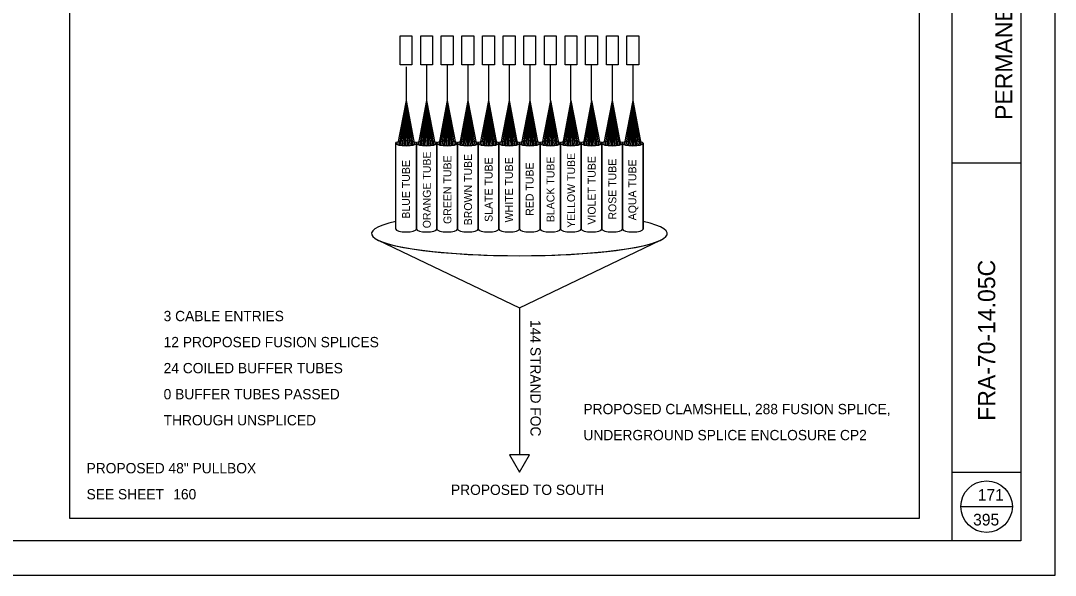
# Model space of a CAD drawing. Extents: x 1805893 to 1833564, y 708898 to 716199.
# Drawn here: x 1831701.4 to 1832002.5, y 713257.9 to 713419.3 of the extents above; entities that cross this region are included whole.
import ezdxf

# ---------------------------------------------------------------- set-up
doc = ezdxf.new("R2010")
doc.units = 0
for name, color, linetype in [('BR_P_Sub_Hidden', 7, 'Continuous'), ('BR_X_Slab_Object', 7, 'Continuous'), ('SH_Border', 7, 'Continuous'), ('SH_Cut_Line', 7, 'Continuous'), ('SH_Data', 7, 'Continuous'), ('SH_Text', 7, 'Continuous')]:
    doc.layers.add(name, color=color, linetype=linetype)

msp = doc.modelspace()

# ---------------------------------------------------------------- linework, layer by layer
at = {"layer": 'BR_P_Sub_Hidden'}
msp.add_lwpolyline([(1831715.7, 713564.71), (1831962.84, 713564.71), (1831962.84, 713274.41), (1831715.7, 713274.41)], close=True, dxfattribs=at)
at = {"layer": 'SH_Border'}
for p, q in [((1831972.49, 713267.91), (1831972.49, 713687.91)), ((1831972.49, 713377.91), (1831992.49, 713377.91)), ((1831972.49, 713287.91), (1831992.49, 713287.91))]:
    msp.add_line(p, q, dxfattribs=at)
msp.add_lwpolyline([(1831362.49, 713687.91), (1831992.49, 713687.91), (1831992.49, 713267.91), (1831362.49, 713267.91)], close=True, dxfattribs=at)
at = {"layer": 'SH_Cut_Line'}
msp.add_lwpolyline([(1831322.49, 713257.91), (1832002.49, 713257.91), (1832002.49, 713697.91), (1831322.49, 713697.91)], close=True, dxfattribs=at)
at = {"layer": 'SH_Data'}
for p, q in [((1831813.52, 713405.94), (1831813.52, 713396.08)), ((1831819.52, 713406.5), (1831819.52, 713396.08)), ((1831825.52, 713406.5), (1831825.52, 713396.08)), ((1831831.52, 713406.5), (1831831.52, 713396.08)), ((1831837.52, 713406.5), (1831837.52, 713396.08)), ((1831843.55, 713406.5), (1831843.56, 713396.08)), ((1831849.52, 713406.5), (1831849.52, 713396.08)), ((1831855.52, 713396.08), (1831855.52, 713406.5)), ((1831861.52, 713396.08), (1831861.52, 713406.5)), ((1831867.52, 713396.08), (1831867.52, 713406.5)), ((1831873.52, 713406.5), (1831873.52, 713396.08)), ((1831879.55, 713406.5), (1831879.56, 713396.08)), ((1831813.52, 713396.08), (1831811.04, 713383.23)), ((1831813.52, 713396.08), (1831811.49, 713383.1)), ((1831813.52, 713396.08), (1831811.94, 713383.02)), ((1831813.52, 713396.08), (1831812.39, 713382.96)), ((1831813.52, 713396.08), (1831812.84, 713382.93)), ((1831813.52, 713396.08), (1831813.29, 713382.91)), ((1831813.52, 713396.08), (1831814.64, 713382.96)), ((1831813.52, 713396.08), (1831815.09, 713383.02)), ((1831813.52, 713396.08), (1831815.54, 713383.1)), ((1831813.52, 713396.08), (1831815.99, 713383.23)), ((1831813.52, 713396.08), (1831814.19, 713382.93)), ((1831813.52, 713396.08), (1831813.74, 713382.91)), ((1831819.52, 713396.08), (1831817.04, 713383.23)), ((1831819.52, 713396.08), (1831817.49, 713383.1)), ((1831819.52, 713396.08), (1831817.94, 713383.02)), ((1831819.52, 713396.08), (1831818.39, 713382.96)), ((1831819.52, 713396.08), (1831818.84, 713382.93)), ((1831819.52, 713396.08), (1831819.29, 713382.91)), ((1831819.52, 713396.08), (1831820.64, 713382.96)), ((1831819.52, 713396.08), (1831821.09, 713383.02)), ((1831819.52, 713396.08), (1831821.54, 713383.1)), ((1831819.52, 713396.08), (1831821.99, 713383.23)), ((1831819.52, 713396.08), (1831820.19, 713382.93)), ((1831819.52, 713396.08), (1831819.74, 713382.91)), ((1831825.52, 713396.08), (1831823.04, 713383.23)), ((1831825.52, 713396.08), (1831823.49, 713383.1)), ((1831825.52, 713396.08), (1831823.94, 713383.02)), ((1831825.52, 713396.08), (1831824.39, 713382.96)), ((1831825.52, 713396.08), (1831824.84, 713382.93)), ((1831825.52, 713396.08), (1831825.29, 713382.91)), ((1831825.52, 713396.08), (1831826.64, 713382.96)), ((1831825.52, 713396.08), (1831827.09, 713383.02)), ((1831825.52, 713396.08), (1831827.54, 713383.1)), ((1831825.52, 713396.08), (1831827.99, 713383.23)), ((1831825.52, 713396.08), (1831826.19, 713382.93)), ((1831825.52, 713396.08), (1831825.74, 713382.91)), ((1831831.52, 713396.08), (1831829.04, 713383.23)), ((1831831.52, 713396.08), (1831829.49, 713383.1)), ((1831831.52, 713396.08), (1831829.94, 713383.02)), ((1831831.52, 713396.08), (1831830.39, 713382.96)), ((1831831.52, 713396.08), (1831830.84, 713382.93)), ((1831831.52, 713396.08), (1831831.29, 713382.91)), ((1831831.52, 713396.08), (1831832.64, 713382.96)), ((1831831.52, 713396.08), (1831833.09, 713383.02)), ((1831831.52, 713396.08), (1831833.54, 713383.1)), ((1831831.52, 713396.08), (1831833.99, 713383.23)), ((1831831.52, 713396.08), (1831832.19, 713382.93)), ((1831831.52, 713396.08), (1831831.74, 713382.91)), ((1831837.52, 713396.08), (1831835.04, 713383.23)), ((1831837.52, 713396.08), (1831835.49, 713383.1)), ((1831837.52, 713396.08), (1831835.94, 713383.02)), ((1831837.52, 713396.08), (1831836.39, 713382.96)), ((1831837.52, 713396.08), (1831836.84, 713382.93)), ((1831837.52, 713396.08), (1831837.29, 713382.91)), ((1831837.52, 713396.08), (1831838.64, 713382.96)), ((1831837.52, 713396.08), (1831839.09, 713383.02)), ((1831837.52, 713396.08), (1831839.54, 713383.1)), ((1831837.52, 713396.08), (1831839.99, 713383.23)), ((1831837.52, 713396.08), (1831838.19, 713382.93)), ((1831837.52, 713396.08), (1831837.74, 713382.91)), ((1831843.52, 713396.08), (1831841.04, 713383.23)), ((1831843.52, 713396.08), (1831841.49, 713383.1)), ((1831843.52, 713396.08), (1831841.94, 713383.02)), ((1831843.52, 713396.08), (1831842.39, 713382.96)), ((1831843.52, 713396.08), (1831842.84, 713382.93)), ((1831843.52, 713396.08), (1831843.29, 713382.91)), ((1831843.52, 713396.08), (1831844.64, 713382.96)), ((1831843.52, 713396.08), (1831845.09, 713383.02)), ((1831843.52, 713396.08), (1831845.54, 713383.1)), ((1831843.52, 713396.08), (1831845.99, 713383.23)), ((1831843.52, 713396.08), (1831844.19, 713382.93)), ((1831843.52, 713396.08), (1831843.74, 713382.91)), ((1831849.52, 713396.08), (1831847.04, 713383.23)), ((1831849.52, 713396.08), (1831847.49, 713383.1)), ((1831849.52, 713396.08), (1831847.94, 713383.02)), ((1831849.52, 713396.08), (1831848.39, 713382.96)), ((1831849.52, 713396.08), (1831848.84, 713382.93)), ((1831849.52, 713396.08), (1831849.29, 713382.91)), ((1831849.52, 713396.08), (1831850.64, 713382.96)), ((1831849.52, 713396.08), (1831851.09, 713383.02)), ((1831849.52, 713396.08), (1831851.54, 713383.1)), ((1831849.52, 713396.08), (1831851.99, 713383.23)), ((1831849.52, 713396.08), (1831850.19, 713382.93)), ((1831849.52, 713396.08), (1831849.74, 713382.91)), ((1831855.52, 713396.08), (1831853.04, 713383.23)), ((1831855.52, 713396.08), (1831853.49, 713383.1)), ((1831855.52, 713396.08), (1831853.94, 713383.02)), ((1831855.52, 713396.08), (1831854.39, 713382.96)), ((1831855.52, 713396.08), (1831854.84, 713382.93)), ((1831855.52, 713396.08), (1831855.29, 713382.91)), ((1831855.52, 713396.08), (1831856.64, 713382.96)), ((1831855.52, 713396.08), (1831857.09, 713383.02)), ((1831855.52, 713396.08), (1831857.54, 713383.1)), ((1831855.52, 713396.08), (1831857.99, 713383.23)), ((1831855.52, 713396.08), (1831856.19, 713382.93)), ((1831855.52, 713396.08), (1831855.74, 713382.91)), ((1831861.52, 713396.08), (1831859.04, 713383.23)), ((1831861.52, 713396.08), (1831859.49, 713383.1)), ((1831861.52, 713396.08), (1831859.94, 713383.02)), ((1831861.52, 713396.08), (1831860.39, 713382.96)), ((1831861.52, 713396.08), (1831860.84, 713382.93)), ((1831861.52, 713396.08), (1831861.29, 713382.91)), ((1831861.52, 713396.08), (1831862.64, 713382.96)), ((1831861.52, 713396.08), (1831863.09, 713383.02)), ((1831861.52, 713396.08), (1831863.54, 713383.1)), ((1831861.52, 713396.08), (1831863.99, 713383.23)), ((1831861.52, 713396.08), (1831862.19, 713382.93)), ((1831861.52, 713396.08), (1831861.74, 713382.91)), ((1831867.52, 713396.08), (1831865.04, 713383.23)), ((1831867.52, 713396.08), (1831865.49, 713383.1)), ((1831867.52, 713396.08), (1831865.94, 713383.02)), ((1831867.52, 713396.08), (1831866.39, 713382.96)), ((1831867.52, 713396.08), (1831866.84, 713382.93)), ((1831867.52, 713396.08), (1831867.29, 713382.91)), ((1831867.52, 713396.08), (1831868.64, 713382.96)), ((1831867.52, 713396.08), (1831869.09, 713383.02)), ((1831867.52, 713396.08), (1831869.54, 713383.1)), ((1831867.52, 713396.08), (1831869.99, 713383.23)), ((1831867.52, 713396.08), (1831868.19, 713382.93)), ((1831867.52, 713396.08), (1831867.74, 713382.91)), ((1831873.52, 713396.08), (1831871.04, 713383.23)), ((1831873.52, 713396.08), (1831871.49, 713383.1)), ((1831873.52, 713396.08), (1831871.94, 713383.02)), ((1831873.52, 713396.08), (1831872.39, 713382.96)), ((1831873.52, 713396.08), (1831872.84, 713382.93)), ((1831873.52, 713396.08), (1831873.29, 713382.91)), ((1831873.52, 713396.08), (1831874.64, 713382.96)), ((1831873.52, 713396.08), (1831875.09, 713383.02)), ((1831873.52, 713396.08), (1831875.54, 713383.1)), ((1831873.52, 713396.08), (1831875.99, 713383.23)), ((1831873.52, 713396.08), (1831874.19, 713382.93)), ((1831873.52, 713396.08), (1831873.74, 713382.91)), ((1831879.52, 713396.08), (1831877.04, 713383.23)), ((1831879.52, 713396.08), (1831877.49, 713383.1)), ((1831879.52, 713396.08), (1831877.94, 713383.02)), ((1831879.52, 713396.08), (1831878.39, 713382.96)), ((1831879.52, 713396.08), (1831878.84, 713382.93)), ((1831879.52, 713396.08), (1831879.29, 713382.91)), ((1831879.52, 713396.08), (1831880.64, 713382.96)), ((1831879.52, 713396.08), (1831881.09, 713383.02)), ((1831879.52, 713396.08), (1831881.54, 713383.1)), ((1831879.52, 713396.08), (1831881.99, 713383.23)), ((1831879.52, 713396.08), (1831880.19, 713382.93)), ((1831879.52, 713396.08), (1831879.74, 713382.91)), ((1831810.52, 713358.61), (1831810.52, 713383.66)), ((1831810.52, 713358.61), (1831810.52, 713383.66)), ((1831816.52, 713383.66), (1831816.52, 713358.61)), ((1831816.52, 713358.61), (1831816.52, 713383.66)), ((1831822.52, 713358.61), (1831822.52, 713383.66)), ((1831822.52, 713383.66), (1831822.52, 713358.61)), ((1831828.52, 713383.66), (1831828.52, 713358.61)), ((1831828.52, 713358.61), (1831828.52, 713383.66)), ((1831834.52, 713383.66), (1831834.52, 713358.61)), ((1831834.52, 713358.61), (1831834.52, 713383.66)), ((1831840.52, 713383.66), (1831840.52, 713358.61)), ((1831840.52, 713358.61), (1831840.52, 713383.66)), ((1831846.52, 713383.66), (1831846.52, 713358.61)), ((1831846.52, 713358.61), (1831846.52, 713383.66)), ((1831852.52, 713383.66), (1831852.52, 713358.61)), ((1831852.52, 713358.61), (1831852.52, 713383.66)), ((1831858.52, 713358.61), (1831858.52, 713383.66)), ((1831858.52, 713383.66), (1831858.52, 713358.61)), ((1831864.52, 713383.66), (1831864.52, 713358.61)), ((1831864.52, 713358.61), (1831864.52, 713383.66)), ((1831870.52, 713383.66), (1831870.52, 713358.61)), ((1831870.52, 713358.61), (1831870.52, 713383.66)), ((1831876.52, 713383.66), (1831876.52, 713358.61)), ((1831876.52, 713358.61), (1831876.52, 713383.66)), ((1831882.52, 713383.66), (1831882.52, 713358.61)), ((1831882.52, 713358.61), (1831882.52, 713383.66)), ((1831882.52, 713383.66), (1831882.52, 713360.89)), ((1831846.52, 713335.72), (1831846.52, 713292.98)), ((1831849.41, 713292.98), (1831843.62, 713292.98)), ((1831843.62, 713292.98), (1831846.52, 713287.96)), ((1831846.52, 713287.96), (1831849.41, 713292.98)), ((1831974.99, 713277.91), (1831989.99, 713277.91))]:
    msp.add_line(p, q, dxfattribs=at)
for points in [[(1831815.25, 713406.5), (1831811.79, 713406.5), (1831811.79, 713414.94), (1831815.25, 713414.94)], [(1831821.25, 713406.5), (1831817.79, 713406.5), (1831817.79, 713414.94), (1831821.25, 713414.94)], [(1831827.25, 713406.5), (1831823.79, 713406.5), (1831823.79, 713414.94), (1831827.25, 713414.94)], [(1831833.25, 713406.5), (1831829.79, 713406.5), (1831829.79, 713414.94), (1831833.25, 713414.94)], [(1831839.28, 713406.5), (1831835.82, 713406.5), (1831835.82, 713414.94), (1831839.28, 713414.94)], [(1831845.28, 713406.5), (1831841.82, 713406.5), (1831841.82, 713414.94), (1831845.28, 713414.94)], [(1831851.25, 713406.5), (1831847.79, 713406.5), (1831847.79, 713414.94), (1831851.25, 713414.94)], [(1831857.25, 713406.5), (1831853.79, 713406.5), (1831853.79, 713414.94), (1831857.25, 713414.94)], [(1831863.25, 713406.5), (1831859.79, 713406.5), (1831859.79, 713414.94), (1831863.25, 713414.94)], [(1831869.25, 713406.5), (1831865.79, 713406.5), (1831865.79, 713414.94), (1831869.25, 713414.94)], [(1831875.28, 713406.5), (1831871.82, 713406.5), (1831871.82, 713414.94), (1831875.28, 713414.94)], [(1831881.28, 713406.5), (1831877.82, 713406.5), (1831877.82, 713414.94), (1831881.28, 713414.94)]]:
    msp.add_lwpolyline(points, close=True, dxfattribs=at)
msp.add_lwpolyline([(1831805.42, 713355.44), (1831846.52, 713335.72), (1831887.61, 713355.44)], dxfattribs=at)
msp.add_lwpolyline([(1831805.42, 713355.44), (1831846.52, 713335.72), (1831887.61, 713355.44)], dxfattribs=at)
msp.add_circle((1831982.49, 713277.91), 7.5, dxfattribs=at)
for centre in [(1831813.52, 713383.66), (1831819.52, 713383.66), (1831825.52, 713383.66), (1831831.52, 713383.66), (1831837.52, 713383.66), (1831843.52, 713383.66), (1831849.52, 713383.66), (1831855.52, 713383.66), (1831861.52, 713383.66), (1831867.52, 713383.66), (1831873.52, 713383.66), (1831879.52, 713383.66)]:
    msp.add_ellipse(centre, major_axis=(3, 0), ratio=0.25, dxfattribs=at)
for centre, major_axis, ratio, start_param, end_param in [((1831813.52, 713383.66), (3, 0), 0.25, 3.141593, 6.283185), ((1831819.52, 713383.66), (3, 0), 0.25, 3.141593, 6.283185), ((1831825.52, 713383.66), (3, 0), 0.25, 3.141593, 6.283185), ((1831831.52, 713383.66), (3, 0), 0.25, 3.141593, 6.283185), ((1831837.52, 713383.66), (3, 0), 0.25, 3.141593, 6.283185), ((1831843.52, 713383.66), (3, 0), 0.25, 3.141593, 6.283185), ((1831849.52, 713383.66), (3, 0), 0.25, 3.141593, 6.283185), ((1831855.52, 713383.66), (3, 0), 0.25, 3.141593, 6.283185), ((1831861.52, 713383.66), (3, 0), 0.25, 3.141593, 6.283185), ((1831867.52, 713383.66), (3, 0), 0.25, 3.141593, 6.283185), ((1831873.52, 713383.66), (3, 0), 0.25, 3.141593, 6.283185), ((1831879.52, 713383.66), (3, 0), 0.25, 3.141593, 6.283185), ((1831846.52, 713357.36), (43.05, 0), 0.149566, 2.561295, 6.863483), ((1831846.52, 713357.36), (43.05, 0), 0.149566, 2.561295, 6.863483), ((1831813.52, 713358.61), (3, 0), 0.25, 3.141593, 6.283185), ((1831813.52, 713358.61), (3, 0), 0.25, 3.141593, 6.283185), ((1831819.52, 713358.61), (3, 0), 0.25, 3.141593, 6.283185), ((1831819.52, 713358.61), (3, 0), 0.25, 3.141593, 6.283185), ((1831825.52, 713358.61), (3, 0), 0.25, 3.141593, 6.283185), ((1831825.52, 713358.61), (3, 0), 0.25, 3.141593, 6.283185), ((1831831.52, 713358.61), (3, 0), 0.25, 3.141593, 6.283185), ((1831831.52, 713358.61), (3, 0), 0.25, 3.141593, 6.283185), ((1831837.52, 713358.61), (3, 0), 0.25, 3.141593, 6.283185), ((1831837.52, 713358.61), (3, 0), 0.25, 3.141593, 6.283185), ((1831843.52, 713358.61), (3, 0), 0.25, 3.141593, 6.283185), ((1831843.52, 713358.61), (3, 0), 0.25, 3.141593, 6.283185), ((1831849.52, 713358.61), (3, 0), 0.25, 3.141593, 6.283185), ((1831849.52, 713358.61), (3, 0), 0.25, 3.141593, 6.283185), ((1831855.52, 713358.61), (3, 0), 0.25, 3.141593, 6.283185), ((1831855.52, 713358.61), (3, 0), 0.25, 3.141593, 6.283185), ((1831861.52, 713358.61), (3, 0), 0.25, 3.141593, 6.283185), ((1831861.52, 713358.61), (3, 0), 0.25, 3.141593, 6.283185), ((1831867.52, 713358.61), (3, 0), 0.25, 3.141593, 6.283185), ((1831867.52, 713358.61), (3, 0), 0.25, 3.141593, 6.283185), ((1831873.52, 713358.61), (3, 0), 0.25, 3.141593, 6.283185), ((1831873.52, 713358.61), (3, 0), 0.25, 3.141593, 6.283185), ((1831879.52, 713358.61), (3, 0), 0.25, 3.141593, 6.283185), ((1831879.52, 713358.61), (3, 0), 0.25, 3.141593, 6.283185), ((1831846.52, 713357.36), (43.05, 0), 0.149566, 3.443628, 5.98115)]:
    msp.add_ellipse(centre, major_axis=major_axis, ratio=ratio, start_param=start_param, end_param=end_param, dxfattribs=at)

# ---------------------------------------------------------------- texts
at = {"layer": 'BR_X_Slab_Object'}
msp.add_text('160', height=3, dxfattribs=at).set_placement((1831745.77, 713280.01))
at = {"layer": 'SH_Data'}
for s, height, rotation, p in [('PERMANENT ITS PLAN - COMMUNICATIONS DIAGRAM - SE-CP2', 5, 90, (1831989.99, 713390.45)), ('ORANGE TUBE', 2.2947, 90, (1831820.72, 713358.92)), ('GREEN TUBE', 2.295, 90, (1831826.72, 713360.17)), ('BROWN TUBE', 2.295, 90, (1831832.72, 713359.76)), ('BLACK TUBE', 2.295, 90, (1831856.72, 713360.69)), ('YELLOW TUBE', 2.2947, 90, (1831862.72, 713359.03)), ('VIOLET TUBE', 2.2947, 90, (1831868.72, 713359.98)), ('BLUE TUBE', 2.295, 90, (1831814.64, 713361.72)), ('SLATE TUBE', 2.295, 90, (1831838.72, 713360.78)), ('WHITE TUBE', 2.295, 90, (1831844.64, 713360.64)), ('RED TUBE', 2.295, 90, (1831850.64, 713362.54)), ('ROSE TUBE', 2.295, 90, (1831874.72, 713361.43)), ('AQUA TUBE', 2.295, 90, (1831880.54, 713361.22)), ('FRA-70-14.05C', 5, 90, (1831984.99, 713302.9)), ('144 STRAND FOC', 3, 270, (1831849.73, 713332.21))]:
    msp.add_text(s, height=height, rotation=rotation, dxfattribs=at).set_placement(p)
for s, height, p in [('3 CABLE ENTRIES', 3, (1831742.97, 713331.87)), ('12 PROPOSED FUSION SPLICES', 3, (1831742.97, 713324.29)), ('24 COILED BUFFER TUBES', 3, (1831742.97, 713316.71)), ('0 BUFFER TUBES PASSED ', 3, (1831742.97, 713309.13)), ('PROPOSED CLAMSHELL, 288 FUSION SPLICE, ', 3, (1831865.15, 713304.8)), ('THROUGH UNSPLICED', 3, (1831742.97, 713301.55)), ('UNDERGROUND SPLICE ENCLOSURE CP2', 3, (1831865.15, 713297.22)), ('PROPOSED TO SOUTH', 3, (1831826.6, 713281.3)), ('171', 3.4, (1831979.91, 713279.61)), ('395', 3.4, (1831978.57, 713272.41))]:
    msp.add_text(s, height=height, dxfattribs=at).set_placement(p)
at = {"layer": 'SH_Text'}
for s, p in [('PROPOSED 48" PULLBOX', (1831720.54, 713287.59)), ('SEE SHEET', (1831720.54, 713280.01))]:
    msp.add_text(s, height=3, dxfattribs=at).set_placement(p)

doc.saveas('drawing.dxf')
